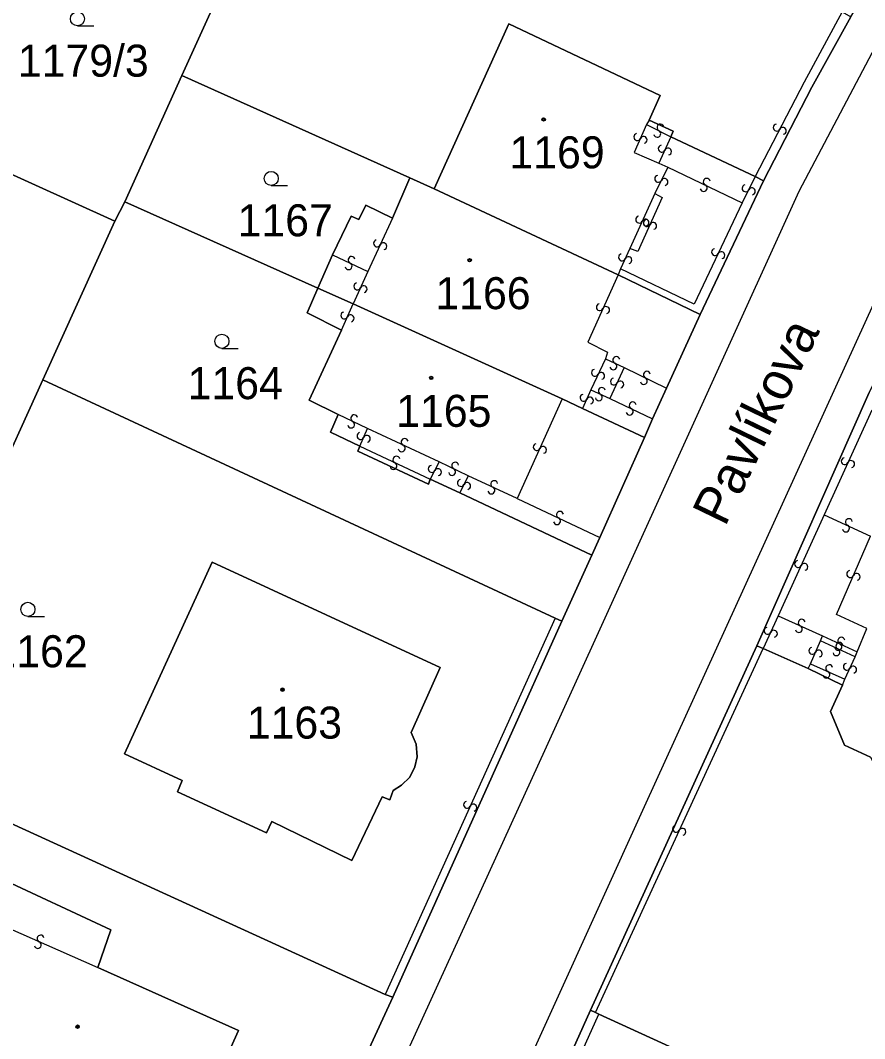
# Model space of a CAD drawing. Extents: x -600309 to -598967, y -1161267 to -1160292.
# Drawn here: x -599987.5 to -599942.7, y -1160571.9 to -1160517.9 of the extents above; entities that cross this region are included whole.
import ezdxf

# ---------------------------------------------------------------- set-up
doc = ezdxf.new("R2010")
doc.units = 0
for name, color, linetype in [('Level 1', 7, 'Continuous'), ('Level 11', 7, 'Continuous'), ('Level 13', 7, 'Continuous'), ('Level 3', 7, 'Continuous'), ('Level 4', 7, 'Continuous'), ('Level 5', 7, 'Continuous'), ('Level 60', 7, 'Continuous')]:
    doc.layers.add(name, color=color, linetype=linetype)

msp = doc.modelspace()

# ---------------------------------------------------------------- linework, layer by layer
at = {"layer": 'Level 1'}
for points in [[(-599978.92, -1160520.78), (-599975.54, -1160513.33)], [(-599954.1, -1160523.16), (-599953.52, -1160521.85), (-599961.55, -1160518.05), (-599965.52, -1160526.8)], [(-599943.39, -1160517.67), (-599945.45, -1160521.4), (-599948.02, -1160526.38)], [(-599981.94, -1160527.49), (-599978.92, -1160520.78)], [(-599978.92, -1160520.78), (-599966.8, -1160526.22)], [(-599952.94, -1160524.05), (-599952.82, -1160523.74), (-599954.1, -1160523.16)], [(-599993.41, -1160523.56), (-599982.48, -1160528.52)], [(-599948.47, -1160526.15), (-599952.94, -1160524.05)], [(-599948.02, -1160526.38), (-599948.47, -1160526.15)], [(-599967.73, -1160528.36), (-599966.8, -1160526.22)], [(-599966.8, -1160526.22), (-599965.52, -1160526.8)], [(-599948.02, -1160526.38), (-599951.39, -1160533.48)], [(-599965.52, -1160526.8), (-599955.75, -1160531.38)], [(-599982.48, -1160528.52), (-599981.94, -1160527.49)], [(-599981.94, -1160527.49), (-599971.7, -1160532.08)], [(-599970.91, -1160530.31), (-599969.93, -1160528.26), (-599969.52, -1160528.44), (-599969.14, -1160527.68), (-599967.73, -1160528.36)], [(-599986.29, -1160536.95), (-599982.48, -1160528.52)], [(-599971.7, -1160532.08), (-599970.91, -1160530.31)], [(-599955.75, -1160531.38), (-599951.39, -1160533.48)], [(-599971.7, -1160532.08), (-599972.26, -1160533.39), (-599970.44, -1160534.31)], [(-599971.7, -1160532.08), (-599969.81, -1160532.91)], [(-599969.81, -1160532.91), (-599958.71, -1160537.96)], [(-599951.39, -1160533.48), (-599953.17, -1160537.4)], [(-599970.44, -1160534.31), (-599972.15, -1160538.03), (-599970.61, -1160538.79)], [(-599989.03, -1160542.93), (-599986.29, -1160536.95)], [(-599986.29, -1160536.95), (-599959.08, -1160549.61)], [(-599953.17, -1160537.4), (-599953.92, -1160539.02)], [(-599958.71, -1160537.96), (-599957.63, -1160538.47)], [(-599948.37, -1160551.09), (-599942.41, -1160537.62)], [(-599957.63, -1160538.47), (-599954.35, -1160540.02)], [(-599970.61, -1160538.79), (-599971.02, -1160539.74), (-599969.47, -1160540.48)], [(-599953.92, -1160539.02), (-599954.35, -1160540.02)], [(-599954.35, -1160540.02), (-599956.72, -1160545.32)], [(-599969.47, -1160540.48), (-599969.56, -1160540.74), (-599965.81, -1160542.5), (-599965.72, -1160542.23)], [(-599965.72, -1160542.23), (-599964.15, -1160542.96)], [(-599964.15, -1160542.96), (-599957.14, -1160546.26)], [(-599956.72, -1160545.32), (-599957.14, -1160546.26)], [(-599974.13, -1160560.41), (-599974.42, -1160561.01), (-599979.14, -1160558.83), (-599978.9, -1160558.23), (-599981.96, -1160556.82), (-599977.31, -1160546.63), (-599965.19, -1160552.23), (-599966.73, -1160555.69), (-599966.47, -1160556.3), (-599966.42, -1160556.97), (-599966.54, -1160557.51), (-599966.81, -1160558.05), (-599967.25, -1160558.49), (-599967.69, -1160558.76), (-599967.86, -1160559.27), (-599968.28, -1160559.11), (-599969.89, -1160562.49), (-599974.13, -1160560.41)], [(-599957.14, -1160546.26), (-599958.73, -1160549.78)], [(-599958.73, -1160549.78), (-599967.71, -1160569.75)], [(-599959.08, -1160549.61), (-599958.73, -1160549.78)], [(-599943.83, -1160553.17), (-599944.47, -1160554.57), (-599943.72, -1160556.36), (-599942.34, -1160556.99), (-599941.74, -1160558.11), (-599941.01, -1160558.92), (-599939.68, -1160559.78), (-599938.76, -1160560.09), (-599937.63, -1160560.21), (-599936.6, -1160560.08), (-599935.98, -1160559.9), (-599934.14, -1160560.69), (-599932.52, -1160560.16), (-599931.6, -1160558.06), (-599931.08, -1160558.27), (-599928.43, -1160552.28), (-599928.92, -1160552.03), (-599928.01, -1160549.84)], [(-599957.22, -1160570.44), (-599948.37, -1160551.09)], [(-599948.37, -1160551.09), (-599948.04, -1160551.22)], [(-599948.04, -1160551.22), (-599945.65, -1160552.29)], [(-599945.65, -1160552.29), (-599943.83, -1160553.17)], [(-599995.51, -1160557.09), (-599968.12, -1160569.6)], [(-599989.61, -1160565.42), (-599988.78, -1160563.34), (-599982.68, -1160566.16), (-599983.37, -1160568.17)], [(-599983.37, -1160568.17), (-599975.9, -1160571.51), (-599980.35, -1160581.38)], [(-599967.71, -1160569.75), (-599979.56, -1160595.43)], [(-599968.12, -1160569.6), (-599967.71, -1160569.75)], [(-599970.27, -1160599.54), (-599957.22, -1160570.44)], [(-599956.95, -1160570.55), (-599957.22, -1160570.44)], [(-599956.77, -1160570.64), (-599956.95, -1160570.55)], [(-599943.45, -1160576.74), (-599956.77, -1160570.64)]]:
    msp.add_lwpolyline(points, dxfattribs=at)
at = {"layer": 'Level 13'}
for centre, start, end in [((-599953.494, -1160523.557), 10.2772, 242.3752), ((-599947.323, -1160523.554), 99.6407, 332.2307), ((-599954.727, -1160524.053), 102.8019, 335.3919), ((-599953.665, -1160523.883), 190.0627, 62.6527), ((-599946.997, -1160523.727), 279.8551, 151.9531), ((-599954.393, -1160524.208), 283.0163, 155.1143), ((-599953.427, -1160524.673), 102.5911, 335.1811), ((-599953.093, -1160524.828), 282.8056, 154.9036), ((-599953.615, -1160526.278), 101.0829, 333.6729), ((-599953.285, -1160526.443), 281.2974, 153.3954), ((-599951.201, -1160526.765), 191.3525, 63.9425), ((-599951.038, -1160526.435), 11.5669, 243.6649), ((-599948.975, -1160526.779), 101.4117, 334.0017), ((-599948.645, -1160526.942), 281.6261, 153.7241), ((-599954.627, -1160528.442), 102.4331, 335.0231), ((-599954.293, -1160528.599), 282.6476, 154.7456), ((-599954.218, -1160528.624), 103.0299, 335.6199), ((-599953.882, -1160528.777), 283.2443, 155.3423), ((-599968.547, -1160529.702), 102.3959, 334.9859), ((-599968.213, -1160529.859), 282.6104, 154.7084), ((-599969.899, -1160530.584), 11.9213, 244.0193), ((-599955.538, -1160530.445), 103.3912, 335.9812), ((-599955.202, -1160530.596), 283.6056, 155.7036), ((-599950.596, -1160530.17), 101.6701, 334.2601), ((-599950.264, -1160530.331), 281.8845, 153.9825), ((-599970.06, -1160530.916), 191.7068, 64.2968), ((-599969.597, -1160531.984), 102.9166, 335.5066), ((-599969.263, -1160532.137), 283.1311, 155.2291), ((-599956.718, -1160533.094), 103.0771, 335.6671), ((-599956.382, -1160533.247), 283.2916, 155.3896), ((-599970.287, -1160533.533), 103.145, 335.243), ((-599969.952, -1160533.686), 282.9305, 155.5205), ((-599955.841, -1160535.903), 12.6703, 244.7683), ((-599956.976, -1160536.581), 102.0077, 334.5977), ((-599955.998, -1160536.237), 192.4558, 65.0458), ((-599956.644, -1160536.74), 282.2221, 154.3201), ((-599955.967, -1160537.042), 102.4272, 335.0172), ((-599954.382, -1160537.015), 191.1048, 63.6948), ((-599954.217, -1160536.685), 11.3192, 243.4172), ((-599956.611, -1160537.544), 12.418, 244.516), ((-599955.633, -1160537.199), 282.6417, 154.7396), ((-599957.578, -1160537.905), 103.1958, 335.7858), ((-599957.242, -1160538.056), 283.4102, 155.5082), ((-599956.768, -1160537.877), 192.2035, 64.7935), ((-599955.129, -1160538.646), 191.823, 64.413), ((-599954.97, -1160538.314), 12.0375, 244.1355), ((-599969.922, -1160539.325), 191.5517, 63.6497), ((-599969.759, -1160538.995), 11.3373, 243.9273), ((-599969.428, -1160539.935), 103.8073, 335.9053), ((-599969.092, -1160540.084), 283.5929, 156.1829), ((-599967.082, -1160540.253), 12.2403, 244.8303), ((-599967.239, -1160540.587), 192.4547, 64.5527), ((-599960.067, -1160540.523), 102.845, 335.435), ((-599959.733, -1160540.677), 283.0595, 155.1575), ((-599967.52, -1160541.194), 12.3558, 244.4538), ((-599943.707, -1160541.273), 102.7377, 335.3277), ((-599943.373, -1160541.428), 282.9521, 155.0501), ((-599967.679, -1160541.526), 192.1414, 64.7314), ((-599965.644, -1160541.686), 100.0972, 332.6872), ((-599965.317, -1160541.855), 280.3116, 152.4096), ((-599964.562, -1160541.845), 191.4061, 63.504), ((-599964.399, -1160541.515), 11.1916, 243.7816), ((-599964.095, -1160542.428), 101.1048, 333.6948), ((-599963.765, -1160542.593), 281.3192, 153.4172), ((-599962.323, -1160542.493), 12.6482, 245.2382), ((-599962.478, -1160542.827), 192.8627, 64.9607), ((-599958.83, -1160544.124), 12.0772, 244.1752), ((-599958.989, -1160544.456), 191.8627, 64.4527), ((-599943.491, -1160544.513), 12.6124, 244.7104), ((-599943.648, -1160544.847), 192.398, 64.988), ((-599946.187, -1160546.733), 102.634, 335.224), ((-599945.853, -1160546.888), 282.8484, 154.9464), ((-599943.419, -1160547.265), 104.0251, 336.1231), ((-599943.081, -1160547.414), 283.8106, 156.4006), ((-599945.993, -1160549.852), 13.1854, 245.2834), ((-599947.807, -1160550.283), 102.6146, 335.2046), ((-599947.473, -1160550.438), 282.829, 154.927), ((-599946.146, -1160550.188), 192.9709, 65.5609), ((-599944.048, -1160551.147), 192.3634, 64.9534), ((-599943.992, -1160551.083), 12.4814, 245.0714), ((-599943.891, -1160550.813), 12.5779, 244.6758), ((-599945.429, -1160551.346), 104.117, 336.215), ((-599945.091, -1160551.493), 283.9026, 156.4926), ((-599944.149, -1160551.417), 192.6959, 64.7939), ((-599944.532, -1160552.273), 12.8577, 244.9557), ((-599943.597, -1160552.191), 102.5671, 334.6651), ((-599944.687, -1160552.607), 192.6432, 65.2332), ((-599943.263, -1160552.348), 282.3526, 154.9426), ((-599963.767, -1160559.523), 102.8246, 335.4146), ((-599963.433, -1160559.678), 283.039, 155.137), ((-599952.667, -1160560.801), 102.6258, 334.7238), ((-599952.333, -1160560.958), 282.4113, 155.0013), ((-599986.414, -1160566.632), 13.5894, 245.6874), ((-599986.565, -1160566.968), 193.3749, 65.9649)]:
    msp.add_arc(centre, 0.184, start, end, dxfattribs=at)
at = {"layer": 'Level 3'}
for points in [[(-599912.7, -1160482.51), (-599912.78, -1160482.57), (-599915.3, -1160484.96), (-599921.35, -1160491.03), (-599925.58, -1160495.78), (-599931.98, -1160503.85), (-599937.49, -1160511.84), (-599941.75, -1160518.63), (-599946.15, -1160526.95), (-599959.57, -1160556.47), (-599977.2, -1160595.1), (-599977.75, -1160596.26)], [(-599971.98, -1160598.78), (-599971.83, -1160598.12), (-599954.26, -1160559.42), (-599940.51, -1160529.28), (-599936.62, -1160521.97), (-599932.85, -1160515.89), (-599927.4, -1160507.97), (-599920.89, -1160499.75), (-599910.03, -1160488.38), (-599909.47, -1160487.96)], [(-599943.84, -1160517.41), (-599945.86, -1160521.14), (-599948.47, -1160526.15)], [(-599954.23, -1160523.39), (-599954.9, -1160524.87), (-599953.58, -1160525.45)], [(-599954.1, -1160523.16), (-599954.23, -1160523.39)], [(-599954.23, -1160523.39), (-599952.94, -1160524.05)], [(-599952.94, -1160524.05), (-599953.58, -1160525.45)], [(-599953.58, -1160525.45), (-599953.1, -1160525.65)], [(-599953.1, -1160525.65), (-599953.79, -1160527.06)], [(-599953.1, -1160525.65), (-599949.15, -1160527.56)], [(-599948.47, -1160526.15), (-599949.15, -1160527.56)], [(-599953.79, -1160527.06), (-599955.13, -1160529.97)], [(-599953.79, -1160527.06), (-599953.4, -1160527.26), (-599954.69, -1160530.14), (-599955.13, -1160529.97)], [(-599949.15, -1160527.56), (-599951.71, -1160532.93), (-599955.61, -1160531.06)], [(-599967.73, -1160528.36), (-599969.04, -1160531.2)], [(-599970.91, -1160530.31), (-599969.04, -1160531.2)], [(-599955.13, -1160529.97), (-599955.61, -1160531.06)], [(-599969.04, -1160531.2), (-599969.81, -1160532.91)], [(-599955.75, -1160531.38), (-599957.35, -1160534.96), (-599956.31, -1160535.49), (-599956.42, -1160535.84)], [(-599955.61, -1160531.06), (-599955.75, -1160531.38)], [(-599970.44, -1160534.31), (-599969.81, -1160532.91)], [(-599956.42, -1160535.84), (-599957.19, -1160537.48)], [(-599956.42, -1160535.84), (-599955.42, -1160536.3)], [(-599955.42, -1160536.3), (-599956.18, -1160537.95)], [(-599955.42, -1160536.3), (-599953.17, -1160537.4)], [(-599957.19, -1160537.48), (-599957.63, -1160538.47)], [(-599957.19, -1160537.48), (-599956.18, -1160537.95)], [(-599958.71, -1160537.96), (-599961.1, -1160543.25)], [(-599956.18, -1160537.95), (-599953.92, -1160539.02)], [(-599942.28, -1160538.57), (-599944.8, -1160544.12)], [(-599969.06, -1160539.54), (-599970.61, -1160538.79)], [(-599969.47, -1160540.48), (-599969.06, -1160539.54)], [(-599965.25, -1160541.31), (-599969.06, -1160539.54)], [(-599969.47, -1160540.48), (-599965.72, -1160542.23)], [(-599965.25, -1160541.31), (-599965.72, -1160542.23)], [(-599963.71, -1160542.06), (-599965.25, -1160541.31)], [(-599963.71, -1160542.06), (-599964.15, -1160542.96)], [(-599961.1, -1160543.25), (-599963.71, -1160542.06)], [(-599961.1, -1160543.25), (-599956.72, -1160545.32)], [(-599944.8, -1160544.12), (-599947.25, -1160549.49)], [(-599944.8, -1160544.12), (-599942.35, -1160545.25)], [(-599943.05, -1160551.4), (-599942.54, -1160550.16), (-599944.15, -1160549.42), (-599942.35, -1160545.25)], [(-599959.08, -1160549.61), (-599968.12, -1160569.6)], [(-599947.25, -1160549.49), (-599948.04, -1160551.22)], [(-599947.25, -1160549.49), (-599944.89, -1160550.55)], [(-599945.52, -1160552.03), (-599945, -1160550.82)], [(-599945, -1160550.82), (-599944.89, -1160550.55)], [(-599943.15, -1160551.67), (-599945, -1160550.82)], [(-599944.89, -1160550.55), (-599943.05, -1160551.4)], [(-599956.95, -1160570.55), (-599948.04, -1160551.22)], [(-599943.15, -1160551.67), (-599943.05, -1160551.4)], [(-599945.65, -1160552.29), (-599945.52, -1160552.03)], [(-599945.52, -1160552.03), (-599943.7, -1160552.86)], [(-599943.7, -1160552.86), (-599943.15, -1160551.67)], [(-599943.83, -1160553.17), (-599943.7, -1160552.86)], [(-599989.61, -1160565.42), (-599983.37, -1160568.17)], [(-599968.53, -1160599.81), (-599969.65, -1160599.31), (-599956.77, -1160570.64)]]:
    msp.add_lwpolyline(points, dxfattribs=at)
at = {"layer": 'Level 5'}
for p, q in [((-599984.46, -1160518.15), (-599983.585, -1160518.15)), ((-599974.17, -1160526.63), (-599973.295, -1160526.63)), ((-599976.79, -1160535.28), (-599975.915, -1160535.28)), ((-599987.09, -1160549.52), (-599986.215, -1160549.52))]:
    msp.add_line(p, q, dxfattribs=at)
for centre, radius in [((-599984.46, -1160517.775), 0.375), ((-599959.7, -1160523.12), 0.09), ((-599959.7, -1160523.12), 0.0521), ((-599974.17, -1160526.255), 0.375), ((-599963.63, -1160530.6), 0.09), ((-599963.63, -1160530.6), 0.0521), ((-599976.79, -1160534.905), 0.375), ((-599965.67, -1160536.85), 0.09), ((-599965.67, -1160536.85), 0.0521), ((-599987.09, -1160549.145), 0.375), ((-599973.57, -1160553.41), 0.09), ((-599973.57, -1160553.41), 0.0521), ((-599984.45, -1160571.31), 0.09), ((-599984.45, -1160571.31), 0.0521)]:
    msp.add_circle(centre, radius, dxfattribs=at)
at = {"layer": 'Level 60'}
for points in [[(-599979.56, -1160595.43), (-599967.71, -1160569.75), (-599958.73, -1160549.78), (-599957.14, -1160546.26), (-599956.72, -1160545.32), (-599954.35, -1160540.02), (-599953.92, -1160539.02), (-599953.17, -1160537.4), (-599951.39, -1160533.48), (-599948.02, -1160526.38), (-599945.45, -1160521.4), (-599943.39, -1160517.67), (-599942.2, -1160515.67), (-599939.02, -1160510.61), (-599936.52, -1160506.92), (-599932.7, -1160501.7), (-599930.44, -1160498.66), (-599926.23, -1160493.54), (-599921.53, -1160488.38), (-599918.03, -1160484.87)], [(-599910.92, -1160491.65), (-599920.69, -1160502.72), (-599925.04, -1160508.02), (-599928.6, -1160512.78), (-599932.02, -1160518.2), (-599935.25, -1160523.34), (-599937.76, -1160528.04), (-599940.02, -1160532.63), (-599942.41, -1160537.62), (-599948.37, -1160551.09), (-599957.22, -1160570.44), (-599970.27, -1160599.54)], [(-599942.34, -1160556.99), (-599943.72, -1160556.36), (-599944.47, -1160554.57), (-599943.83, -1160553.17), (-599945.65, -1160552.29), (-599948.04, -1160551.22), (-599948.37, -1160551.09), (-599942.41, -1160537.62)], [(-599943.45, -1160576.74), (-599956.77, -1160570.64), (-599956.95, -1160570.55), (-599957.22, -1160570.44), (-599948.37, -1160551.09), (-599948.04, -1160551.22), (-599945.65, -1160552.29), (-599943.83, -1160553.17), (-599944.47, -1160554.57), (-599943.72, -1160556.36), (-599942.34, -1160556.99)]]:
    msp.add_lwpolyline(points, dxfattribs=at)
for points in [[(-599965.52, -1160526.8), (-599966.8, -1160526.22), (-599978.92, -1160520.78), (-599975.54, -1160513.33), (-599970.31, -1160501.94), (-599943.84, -1160517.41), (-599943.39, -1160517.67), (-599945.45, -1160521.4), (-599948.02, -1160526.38), (-599948.47, -1160526.15), (-599952.94, -1160524.05), (-599952.82, -1160523.74), (-599954.1, -1160523.16), (-599953.52, -1160521.85), (-599961.55, -1160518.05)], [(-599981.94, -1160527.49), (-599982.48, -1160528.52), (-599993.41, -1160523.56), (-599986.48, -1160508.37), (-599975.54, -1160513.33), (-599978.92, -1160520.78)], [(-599955.75, -1160531.38), (-599965.52, -1160526.8), (-599961.55, -1160518.05), (-599953.52, -1160521.85), (-599954.1, -1160523.16), (-599952.82, -1160523.74), (-599952.94, -1160524.05), (-599948.47, -1160526.15), (-599948.02, -1160526.38), (-599951.39, -1160533.48)], [(-599971.7, -1160532.08), (-599981.94, -1160527.49), (-599978.92, -1160520.78), (-599966.8, -1160526.22), (-599967.73, -1160528.36), (-599969.14, -1160527.68), (-599969.52, -1160528.44), (-599969.93, -1160528.26), (-599970.91, -1160530.31)], [(-599986.29, -1160536.95), (-599989.03, -1160542.93), (-599989.97, -1160542.58), (-600000.2, -1160538.53), (-599993.41, -1160523.56), (-599982.48, -1160528.52)], [(-599969.81, -1160532.91), (-599971.7, -1160532.08), (-599970.91, -1160530.31), (-599969.93, -1160528.26), (-599969.52, -1160528.44), (-599969.14, -1160527.68), (-599967.73, -1160528.36), (-599966.8, -1160526.22), (-599965.52, -1160526.8), (-599955.75, -1160531.38), (-599951.39, -1160533.48), (-599953.17, -1160537.4), (-599953.92, -1160539.02), (-599954.35, -1160540.02), (-599957.63, -1160538.47), (-599958.71, -1160537.96)], [(-599959.08, -1160549.61), (-599986.29, -1160536.95), (-599982.48, -1160528.52), (-599981.94, -1160527.49), (-599971.7, -1160532.08), (-599972.26, -1160533.39), (-599970.44, -1160534.31), (-599972.15, -1160538.03), (-599970.61, -1160538.79), (-599971.02, -1160539.74), (-599969.47, -1160540.48), (-599969.56, -1160540.74), (-599965.81, -1160542.5), (-599965.72, -1160542.23), (-599964.15, -1160542.96), (-599957.14, -1160546.26), (-599958.73, -1160549.78)], [(-599972.26, -1160533.39), (-599971.7, -1160532.08), (-599969.81, -1160532.91), (-599958.71, -1160537.96), (-599957.63, -1160538.47), (-599954.35, -1160540.02), (-599956.72, -1160545.32), (-599957.14, -1160546.26), (-599964.15, -1160542.96), (-599965.72, -1160542.23), (-599965.81, -1160542.5), (-599969.56, -1160540.74), (-599969.47, -1160540.48), (-599971.02, -1160539.74), (-599970.61, -1160538.79), (-599972.15, -1160538.03), (-599970.44, -1160534.31)], [(-599968.12, -1160569.6), (-599995.51, -1160557.09), (-599994.36, -1160554.51), (-599992.98, -1160551.53), (-599989.03, -1160542.93), (-599986.29, -1160536.95), (-599959.08, -1160549.61), (-599958.73, -1160549.78), (-599967.71, -1160569.75)], [(-599974.13, -1160560.41), (-599974.42, -1160561.01), (-599979.14, -1160558.83), (-599978.9, -1160558.23), (-599981.96, -1160556.82), (-599977.31, -1160546.63), (-599965.19, -1160552.23), (-599966.73, -1160555.69), (-599966.47, -1160556.3), (-599966.42, -1160556.97), (-599966.54, -1160557.51), (-599966.81, -1160558.05), (-599967.25, -1160558.49), (-599967.69, -1160558.76), (-599967.86, -1160559.27), (-599968.28, -1160559.11), (-599969.89, -1160562.49)], [(-599974.42, -1160561.01), (-599974.13, -1160560.41), (-599969.89, -1160562.49), (-599968.28, -1160559.11), (-599967.86, -1160559.27), (-599967.69, -1160558.76), (-599967.25, -1160558.49), (-599966.81, -1160558.05), (-599966.54, -1160557.51), (-599966.42, -1160556.97), (-599966.47, -1160556.3), (-599966.73, -1160555.69), (-599965.19, -1160552.23), (-599977.31, -1160546.63), (-599981.96, -1160556.82), (-599978.9, -1160558.23), (-599979.14, -1160558.83)], [(-599979.56, -1160595.43), (-600006.69, -1160582.5), (-599997.99, -1160562.53), (-599995.51, -1160557.09), (-599968.12, -1160569.6), (-599967.71, -1160569.75)], [(-599980.86, -1160581.14), (-599988.06, -1160577.84), (-599989.3, -1160580.66), (-599995.06, -1160578), (-599989.61, -1160565.42), (-599988.78, -1160563.34), (-599982.68, -1160566.16), (-599983.37, -1160568.17), (-599975.9, -1160571.51), (-599980.35, -1160581.38)], [(-599988.06, -1160577.84), (-599980.86, -1160581.14), (-599980.35, -1160581.38), (-599975.9, -1160571.51), (-599983.37, -1160568.17), (-599982.68, -1160566.16), (-599988.78, -1160563.34), (-599989.61, -1160565.42), (-599995.06, -1160578), (-599989.3, -1160580.66)], [(-599956.77, -1160570.64), (-599943.45, -1160576.74), (-599951.47, -1160606.16), (-599951.61, -1160606.63), (-599956.25, -1160605.09), (-599963.19, -1160602.54), (-599967.54, -1160600.81), (-599970.27, -1160599.54), (-599957.22, -1160570.44), (-599956.95, -1160570.55)]]:
    msp.add_lwpolyline(points, close=True, dxfattribs=at)

# ---------------------------------------------------------------- texts
at = {"layer": 'Level 11'}
msp.add_text('Pavlíkova', height=2, rotation=64.1805, dxfattribs=at).set_placement((-599950.067, -1160544.8))
at = {"layer": 'Level 4'}
for s, p in [('1179/3', (-599987.625, -1160520.85)), ('1169', (-599961.518, -1160525.72)), ('1167', (-599975.953, -1160529.33)), ('1166', (-599965.448, -1160533.2)), ('1164', (-599978.608, -1160537.98)), ('1165', (-599967.53, -1160539.45)), ('1162', (-599988.973, -1160552.22)), ('1163', (-599975.465, -1160556.01))]:
    msp.add_text(s, height=1.7, dxfattribs=at).set_placement(p)

doc.saveas('drawing.dxf')
